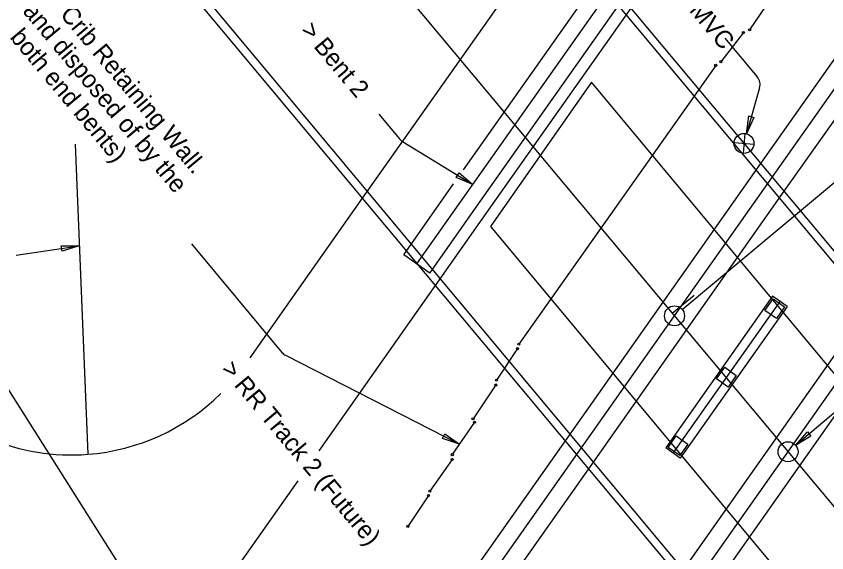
# Model space of a CAD drawing. Extents: x 2042995 to 2043795, y 305365 to 306249.
# Drawn here: x 2043376.4 to 2043490.7, y 305868.4 to 305944.1 of the extents above; entities that cross this region are included whole.
import ezdxf

# ---------------------------------------------------------------- set-up
doc = ezdxf.new("R2010")
doc.units = 0
for name, color, linetype in [('BR_AUTO DIMENSION', 7, 'Continuous'), ('BR_CENTER LINES', 7, 'Continuous'), ('BR_CONCRETE', 7, 'Continuous'), ('BR_EXISTING_BRIDGE', 7, 'Continuous'), ('BR_GROUND LINES', 7, 'Continuous'), ('BR_STRUCTURAL STEEL', 7, 'Continuous'), ('BR_TEXT', 7, 'Continuous'), ('RD_EV_JW', 7, 'Continuous'), ('RD_SMD_Locator', 7, 'Continuous')]:
    doc.layers.add(name, color=color, linetype=linetype)

msp = doc.modelspace()

# ---------------------------------------------------------------- linework, layer by layer
at = {"layer": 'BR_AUTO DIMENSION'}
for p, q in [((2043476.37, 305940.95), (2043480.93, 305935.48)), ((2043470.34, 305902.69), (2043512.49, 305937.89)), ((2043481.26, 305933.96), (2043479.43, 305927.48)), ((2043427.59, 305930.22), (2043430.49, 305926.76)), ((2043479.19, 305927.52), (2043478.94, 305924.71)), ((2043430.89, 305926.4), (2043440.81, 305920.32)), ((2043477.66, 305926.24), (2043480.47, 305925.99)), ((2043527.69, 305918.33), (2043486.35, 305883.51)), ((2043376.43, 305910.36), (2043385.32, 305911.65)), ((2043401.13, 305911.94), (2043413.91, 305896.63)), ((2043414.43, 305896.22), (2043438.93, 305883.67))]:
    msp.add_line(p, q, dxfattribs=at)
for points in [[(2043419.17, 305882.76), (2043443.05, 305916.67), (2043489.22, 305982.2)], [(2043394.01, 305847.01), (2043416.18, 305878.51)]]:
    msp.add_lwpolyline(points, dxfattribs=at)
for points in [[(2043480.47, 305929.78), (2043479.43, 305927.48), (2043479.75, 305929.98)], [(2043438.88, 305921.94), (2043440.81, 305920.32), (2043438.48, 305921.3)], [(2043382.79, 305911.67), (2043385.32, 305911.65), (2043382.9, 305910.92)], [(2043436.88, 305885.14), (2043438.93, 305883.67), (2043436.54, 305884.48)], [(2043488.51, 305884.83), (2043486.35, 305883.51), (2043488.02, 305885.41)]]:
    msp.add_lwpolyline(points, close=True, dxfattribs=at)
for centre in [(2043479.06, 305926.11), (2043469.26, 305901.78), (2043485.27, 305882.61)]:
    msp.add_circle(centre, 1.41, dxfattribs=at)
for centre, start, end in [((2043479.66, 305934.41), 344.2115, 39.8684), ((2043431.77, 305927.82), 219.8684, 238.455), ((2043415.19, 305897.7), 219.8684, 242.879)]:
    msp.add_arc(centre, 1.67, start, end, dxfattribs=at)
at = {"layer": 'BR_CENTER LINES'}
for p, q in [((2043284.3, 306123.24), (2043537.7, 305819.83)), ((2043468.95, 305902.16), (2043472.02, 305904.72))]:
    msp.add_line(p, q, dxfattribs=at)
for points in [[(2043414.24, 305823.64), (2043467.58, 305899.4), (2043511.81, 305962.17)], [(2043432.92, 305909.12), (2043460.57, 305948.35)], [(2043455.72, 305840.64), (2043487.58, 305885.88), (2043531.51, 305948.3)]]:
    msp.add_lwpolyline(points, dxfattribs=at)
at = {"layer": 'BR_CONCRETE'}
for p, q in [((2043406.04, 306013.55), (2043591.3, 305791.74)), ((2043418.2, 305997.24), (2043557.24, 305830.75)), ((2043378.47, 305974.4), (2043563.73, 305752.59)), ((2043391.96, 305960.01), (2043523.58, 305802.42)), ((2043384.73, 305925.99), (2043386.52, 305882.25)), ((2043434.76, 305907.82), (2043431.09, 305910.41))]:
    msp.add_line(p, q, dxfattribs=at)
for points in [[(2043425.27, 305918.37), (2043431.84, 305927.7), (2043452.84, 305957.51)], [(2043439.52, 305922.39), (2043458.73, 305949.65)], [(2043434.76, 305907.82), (2043441.87, 305917.91), (2043462.41, 305947.06)], [(2043431.09, 305910.41), (2043438.12, 305920.4)], [(2043409.41, 305895.85), (2043425.27, 305918.37)]]:
    msp.add_lwpolyline(points, dxfattribs=at)
msp.add_arc((2043384.21, 305912.16), 30, 274.432, 314.6225, dxfattribs=at)
msp.add_spline([(2043139.11, 306017.55), (2043148.2, 306007.16), (2043160.23, 305993.37), (2043172.24, 305979.56), (2043184.23, 305965.73), (2043196.2, 305951.88), (2043208.15, 305938.01), (2043220.07, 305924.13), (2043231.97, 305910.22), (2043243.84, 305896.3), (2043255.7, 305882.35), (2043267.53, 305868.39), (2043279.34, 305854.41), (2043291.13, 305840.41), (2043302.89, 305826.4), (2043314.63, 305812.36), (2043326.35, 305798.31), (2043338.05, 305784.23), (2043349.72, 305770.14), (2043361.38, 305756.03), (2043373.01, 305741.9), (2043384.61, 305727.75), (2043396.2, 305713.58), (2043407.76, 305699.4), (2043419.3, 305685.19), (2043430.82, 305670.97), (2043442.31, 305656.72), (2043453.78, 305642.46), (2043465.23, 305628.18), (2043476.66, 305613.88), (2043488.07, 305599.57), (2043499.45, 305585.23), (2043510.81, 305570.87), (2043522.15, 305556.5), (2043533.46, 305542.11), (2043544.75, 305527.7), (2043547.22, 305524.54)], degree=3, dxfattribs=at)
at = {"layer": 'BR_EXISTING_BRIDGE'}
for p, q in [((2043482.96, 305946.76), (2043479.86, 305942.14)), ((2043478.98, 305941.75), (2043475.8, 305937.64)), ((2043475.07, 305937.12), (2043447.32, 305897.78)), ((2043483.1, 305904.54), (2043468.02, 305883.15)), ((2043485.14, 305903.1), (2043483.1, 305904.54)), ((2043484.12, 305903.82), (2043469.04, 305882.43)), ((2043485.14, 305903.1), (2043470.06, 305881.71)), ((2043447.13, 305897.16), (2043444.16, 305892.7)), ((2043444.06, 305892.03), (2043440.85, 305887.25)), ((2043441.05, 305886.77), (2043437.93, 305882.2)), ((2043470.06, 305881.71), (2043468.02, 305883.15)), ((2043437.9, 305881.53), (2043434.77, 305877.04)), ((2043434.57, 305876.44), (2043431.65, 305872.08))]:
    msp.add_line(p, q, dxfattribs=at)
msp.add_lwpolyline([(2043457.57, 305934.73), (2043443.33, 305914.37), (2043521.86, 305820.1), (2043536.15, 305840.42), (2043457.57, 305934.73)], dxfattribs=at)
for points in [[(2043484.79, 305903.04), (2043483.64, 305901.41), (2043482.01, 305902.56), (2043483.16, 305904.19)], [(2043477.97, 305893.37), (2043476.82, 305891.73), (2043475.19, 305892.89), (2043476.34, 305894.52)], [(2043471.15, 305883.7), (2043470, 305882.06), (2043468.36, 305883.21), (2043469.52, 305884.85)]]:
    msp.add_lwpolyline(points, close=True, dxfattribs=at)
at = {"layer": 'BR_GROUND LINES'}
msp.add_arc((2043384.21, 305912.16), 30, 220.3271, 274.432, dxfattribs=at)
at = {"layer": 'BR_STRUCTURAL STEEL'}
for p, q in [((2043481.44, 305923.27), (2043509.82, 305963.58)), ((2043502.09, 305944.05), (2043484.7, 305919.36)), ((2043453.87, 305884.13), (2043481.44, 305923.27)), ((2043484.7, 305919.36), (2043457.13, 305880.22)), ((2043469.84, 305865), (2043497.41, 305904.15)), ((2043500.67, 305900.24), (2043473.11, 305861.09)), ((2043434, 305855.93), (2043453.87, 305884.13)), ((2043457.13, 305880.22), (2043438.03, 305853.1))]:
    msp.add_line(p, q, dxfattribs=at)
at = {"layer": 'RD_EV_JW'}
msp.add_line((2043356.34, 305921.36), (2043400.03, 305852.3), dxfattribs=at)
at = {"layer": 'RD_SMD_Locator'}
for centre in [(2043478.98, 305941.75), (2043479.86, 305942.14), (2043475.07, 305937.12), (2043475.8, 305937.64), (2043447.13, 305897.16), (2043447.32, 305897.78), (2043444.16, 305892.7), (2043444.06, 305892.03), (2043440.85, 305887.25), (2043441.05, 305886.77), (2043437.93, 305882.2), (2043437.9, 305881.53), (2043434.57, 305876.44), (2043434.77, 305877.04), (2043431.65, 305872.08)]:
    msp.add_circle(centre, 0.15, dxfattribs=at)

# ---------------------------------------------------------------- texts
at = {"layer": 'BR_TEXT'}
for s, rotation, p in [('Existing Concrete Crib Retaining Wall.', 309.9032, (2043365.11, 305965.08)), ('To be removed and disposed of by the', 309.9032, (2043362.23, 305962.67)), ('Contractor (Typ. both end bents)', 309.9032, (2043359.35, 305960.27)), ('PMVC', 309.8684, (2043469.81, 305946.55)), ('> Bent 2', 309.8684, (2043416.43, 305941.98)), ('> RR Track 2 (Future)', 309.8684, (2043405.22, 305894.19))]:
    msp.add_text(s, height=2.5, rotation=rotation, dxfattribs=at).set_placement(p)

doc.saveas('drawing.dxf')
